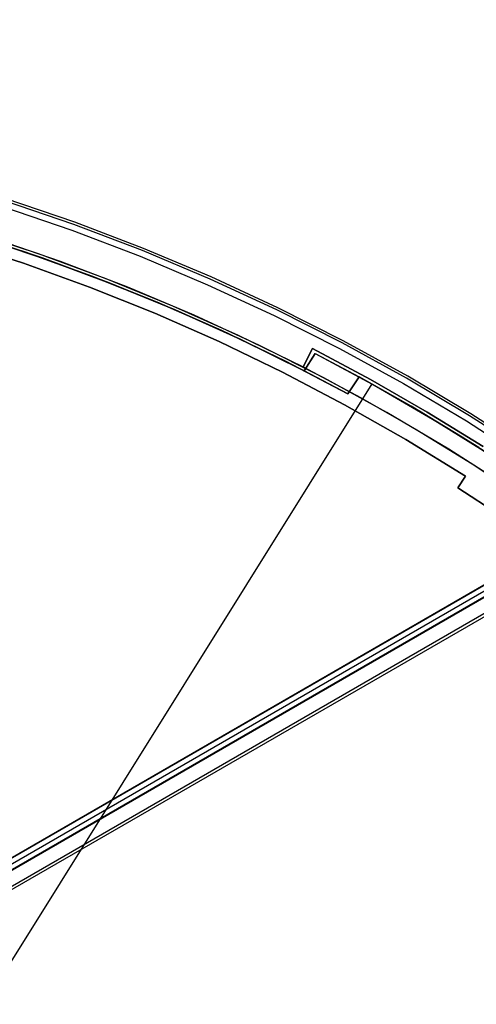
# Model space of a CAD drawing. Header units: millimetres. Extents: x 7986 to 9191, y -11326 to -10283.
# Tile 288 of 312: x 8636 to 8669, y -10578 to -10507. Entities that reach past the tile are written whole.
import ezdxf

# ---------------------------------------------------------------- set-up
doc = ezdxf.new("R2010")
doc.units = ezdxf.units.MM
doc.layers.add('color', color=7, linetype='Continuous')
doc.layers.add('luz', color=7, linetype='Continuous')

msp = doc.modelspace()

# ---------------------------------------------------------------- linework, layer by layer
at = {"color": 7, "true_color": 0xffffff}
for p, q in [((9129.382, -10282.71, 25.615), (8583.786, -10597.71, 25.615)), ((8583.79, -10597.717, 26.444), (9129.386, -10282.717, 26.444)), ((9129.579, -10283.051, 23.91), (8583.983, -10598.051, 23.91)), ((9129.756, -10283.359, 26.815), (8584.16, -10598.359, 26.815)), ((9129.775, -10283.392, 22.205), (8584.179, -10598.392, 22.205)), ((8584.667, -10599.236, 21.43), (9130.263, -10284.236, 21.43)), ((9130.375, -10284.43, 21.456), (8584.779, -10599.43, 21.456))]:
    msp.add_line(p, q, dxfattribs=at)
at = {"layer": 'color', "color": 254, "true_color": 0xcad1ee}
for p, q in [((8640.453, -10521.915, -37.401), (8635.456, -10520.207, -37.401)), ((8640.453, -10521.915, -61.741), (8635.456, -10520.207, -61.741)), ((8640.453, -10521.915, -61.741), (8635.456, -10520.207, -61.741)), ((8640.453, -10521.915, -37.401), (8635.456, -10520.207, -37.401)), ((8640.453, -10521.915, -49.571), (8635.456, -10520.207, -49.571)), ((8635.269, -10520.785, -36.481), (8640.247, -10522.487, -36.481)), ((8635.269, -10520.785, -36.481), (8640.247, -10522.487, -36.481)), ((8640.397, -10522.071, -36.85), (8635.405, -10520.364, -36.85)), ((8645.328, -10523.95, -36.85), (8640.397, -10522.071, -36.85)), ((8645.389, -10523.796, -37.401), (8640.453, -10521.915, -37.401)), ((8645.389, -10523.796, -61.741), (8640.453, -10521.915, -61.741)), ((8645.389, -10523.796, -61.741), (8640.453, -10521.915, -61.741)), ((8645.389, -10523.796, -37.401), (8640.453, -10521.915, -37.401)), ((8645.389, -10523.796, -49.571), (8640.453, -10521.915, -49.571)), ((8632.909, -10522.547, -56.541), (8637.83, -10524.168, -56.541)), ((8632.909, -10522.547, -59.141), (8637.83, -10524.168, -59.141)), ((8632.909, -10522.547, -56.541), (8637.83, -10524.168, -56.541)), ((8639.434, -10524.737, -61.741), (8634.534, -10523.062, -61.741)), ((8639.434, -10524.737, -61.741), (8634.534, -10523.062, -61.741)), ((8640.247, -10522.487, -36.481), (8645.163, -10524.36, -36.481)), ((8640.247, -10522.487, -36.481), (8645.163, -10524.36, -36.481)), ((8636.776, -10524.861, -37.21), (8631.971, -10523.305, -37.21)), ((8636.776, -10524.861, -56.541), (8631.971, -10523.305, -56.541)), ((8631.971, -10523.305, -46.875), (8636.776, -10524.861, -46.875)), ((8636.776, -10524.861, -56.541), (8631.971, -10523.305, -56.541)), ((8636.776, -10524.861, -37.21), (8631.971, -10523.305, -37.21)), ((8650.257, -10525.845, -37.401), (8645.389, -10523.796, -37.401)), ((8650.257, -10525.845, -61.741), (8645.389, -10523.796, -61.741)), ((8650.257, -10525.845, -61.741), (8645.389, -10523.796, -61.741)), ((8650.257, -10525.845, -37.401), (8645.389, -10523.796, -37.401)), ((8650.257, -10525.845, -49.571), (8645.389, -10523.796, -49.571)), ((8637.83, -10524.168, -56.541), (8642.692, -10525.957, -56.541)), ((8637.83, -10524.168, -59.141), (8642.692, -10525.957, -59.141)), ((8637.83, -10524.168, -56.541), (8642.692, -10525.957, -56.541)), ((8645.163, -10524.36, -36.481), (8650.012, -10526.401, -36.481)), ((8645.163, -10524.36, -36.481), (8650.012, -10526.401, -36.481)), ((8650.19, -10525.997, -36.85), (8645.328, -10523.95, -36.85)), ((8641.526, -10526.58, -37.21), (8636.776, -10524.861, -37.21)), ((8641.526, -10526.58, -56.541), (8636.776, -10524.861, -56.541)), ((8636.776, -10524.861, -46.875), (8641.526, -10526.58, -46.875)), ((8641.526, -10526.58, -56.541), (8636.776, -10524.861, -56.541)), ((8641.526, -10526.58, -37.21), (8636.776, -10524.861, -37.21)), ((8644.273, -10526.58, -61.741), (8639.434, -10524.737, -61.741)), ((8644.273, -10526.58, -61.741), (8639.434, -10524.737, -61.741)), ((8655.051, -10528.061, -37.401), (8650.257, -10525.845, -37.401)), ((8655.051, -10528.061, -61.741), (8650.257, -10525.845, -61.741)), ((8655.051, -10528.061, -61.741), (8650.257, -10525.845, -61.741)), ((8655.051, -10528.061, -37.401), (8650.257, -10525.845, -37.401)), ((8655.051, -10528.061, -49.571), (8650.257, -10525.845, -49.571)), ((8646.214, -10528.458, -37.21), (8641.526, -10526.58, -37.21)), ((8646.214, -10528.458, -56.541), (8641.526, -10526.58, -56.541)), ((8641.526, -10526.58, -46.875), (8646.214, -10528.458, -46.875)), ((8646.214, -10528.458, -56.541), (8641.526, -10526.58, -56.541)), ((8646.214, -10528.458, -37.21), (8641.526, -10526.58, -37.21)), ((8642.692, -10525.957, -56.541), (8647.49, -10527.913, -56.541)), ((8642.692, -10525.957, -59.141), (8647.49, -10527.913, -59.141)), ((8642.692, -10525.957, -56.541), (8647.49, -10527.913, -56.541)), ((8649.045, -10528.59, -61.741), (8644.273, -10526.58, -61.741)), ((8649.045, -10528.59, -61.741), (8644.273, -10526.58, -61.741)), ((8650.012, -10526.401, -36.481), (8654.787, -10528.609, -36.481)), ((8650.012, -10526.401, -36.481), (8654.787, -10528.609, -36.481)), ((8654.979, -10528.211, -36.85), (8650.19, -10525.997, -36.85)), ((8647.49, -10527.913, -56.541), (8652.217, -10530.034, -56.541)), ((8647.49, -10527.913, -59.141), (8652.217, -10530.034, -59.141)), ((8647.49, -10527.913, -56.541), (8652.217, -10530.034, -56.541)), ((8650.836, -10530.495, -37.21), (8646.214, -10528.458, -37.21)), ((8650.836, -10530.495, -56.541), (8646.214, -10528.458, -56.541)), ((8646.214, -10528.458, -46.875), (8650.836, -10530.495, -46.875)), ((8650.836, -10530.495, -56.541), (8646.214, -10528.458, -56.541)), ((8650.836, -10530.495, -37.21), (8646.214, -10528.458, -37.21)), ((8653.746, -10530.762, -61.741), (8649.045, -10528.59, -61.741)), ((8653.746, -10530.762, -61.741), (8649.045, -10528.59, -61.741)), ((8654.787, -10528.609, -36.481), (8659.483, -10530.98, -36.481)), ((8654.787, -10528.609, -36.481), (8659.483, -10530.98, -36.481)), ((8659.689, -10530.589, -36.85), (8654.979, -10528.211, -36.85)), ((8659.766, -10530.442, -37.401), (8655.051, -10528.061, -37.401)), ((8659.766, -10530.442, -61.741), (8655.051, -10528.061, -61.741)), ((8659.766, -10530.442, -61.741), (8655.051, -10528.061, -61.741)), ((8659.766, -10530.442, -37.401), (8655.051, -10528.061, -37.401)), ((8659.766, -10530.442, -49.571), (8655.051, -10528.061, -49.571)), ((8652.217, -10530.034, -56.541), (8656.868, -10532.317, -56.541)), ((8652.217, -10530.034, -59.141), (8656.868, -10532.317, -59.141)), ((8652.217, -10530.034, -56.541), (8656.868, -10532.317, -56.541)), ((8655.387, -10532.687, -37.21), (8650.836, -10530.495, -37.21)), ((8655.387, -10532.687, -56.541), (8650.836, -10530.495, -56.541)), ((8650.836, -10530.495, -46.875), (8655.387, -10532.687, -46.875)), ((8655.387, -10532.687, -56.541), (8650.836, -10530.495, -56.541)), ((8655.387, -10532.687, -37.21), (8650.836, -10530.495, -37.21)), ((8658.368, -10533.096, -61.741), (8653.746, -10530.762, -61.741)), ((8658.368, -10533.096, -61.741), (8653.746, -10530.762, -61.741)), ((8664.314, -10533.128, -36.85), (8659.689, -10530.589, -36.85)), ((8664.396, -10532.984, -37.401), (8659.766, -10530.442, -37.401)), ((8664.396, -10532.984, -61.741), (8659.766, -10530.442, -61.741)), ((8664.396, -10532.984, -61.741), (8659.766, -10530.442, -61.741)), ((8664.396, -10532.984, -37.401), (8659.766, -10530.442, -37.401)), ((8664.396, -10532.984, -49.571), (8659.766, -10530.442, -49.571)), ((8656.868, -10532.317, -56.541), (8657.545, -10530.997, -56.541)), ((8656.868, -10532.317, -60.041), (8657.545, -10530.997, -60.041)), ((8657.545, -10530.997, -58.291), (8656.868, -10532.317, -58.291)), ((8656.868, -10532.317, -60.041), (8657.545, -10530.997, -60.041)), ((8656.868, -10532.317, -56.541), (8657.545, -10530.997, -56.541)), ((8657.545, -10530.997, -60.041), (8657.545, -10530.997, -56.541)), ((8661.712, -10533.215, -60.041), (8657.545, -10530.997, -60.041)), ((8657.545, -10530.997, -56.541), (8661.712, -10533.215, -56.541)), ((8657.545, -10530.997, -60.041), (8657.545, -10530.997, -56.541)), ((8661.712, -10533.215, -60.041), (8657.545, -10530.997, -60.041)), ((8657.545, -10530.997, -58.291), (8661.712, -10533.215, -58.291)), ((8657.545, -10530.997, -56.541), (8661.712, -10533.215, -56.541)), ((8659.483, -10530.98, -36.481), (8664.094, -10533.511, -36.481)), ((8659.483, -10530.98, -36.481), (8664.094, -10533.511, -36.481)), ((8657.206, -10531.657, -60.041), (8657.206, -10531.657, -56.541)), ((8659.86, -10535.031, -37.21), (8655.387, -10532.687, -37.21)), ((8659.86, -10535.031, -56.541), (8655.387, -10532.687, -56.541)), ((8655.387, -10532.687, -46.875), (8659.86, -10535.031, -46.875)), ((8659.86, -10535.031, -56.541), (8655.387, -10532.687, -56.541)), ((8659.86, -10535.031, -37.21), (8655.387, -10532.687, -37.21)), ((8656.868, -10532.317, -56.541), (8656.868, -10532.317, -60.041)), ((8656.868, -10532.317, -60.041), (8660.995, -10534.513, -60.041)), ((8656.868, -10532.317, -60.041), (8660.995, -10534.513, -60.041)), ((8656.868, -10532.317, -56.541), (8656.868, -10532.317, -60.041)), ((8668.936, -10535.684, -37.401), (8664.396, -10532.984, -37.401)), ((8668.936, -10535.684, -61.741), (8664.396, -10532.984, -61.741)), ((8668.936, -10535.684, -61.741), (8664.396, -10532.984, -61.741)), ((8668.936, -10535.684, -37.401), (8664.396, -10532.984, -37.401)), ((8668.936, -10535.684, -49.571), (8664.396, -10532.984, -49.571)), ((8662.907, -10535.588, -61.741), (8658.368, -10533.096, -61.741)), ((8662.907, -10535.588, -61.741), (8658.368, -10533.096, -61.741)), ((8665.808, -10535.562, -60.041), (8661.712, -10533.215, -60.041)), ((8661.712, -10533.215, -56.541), (8665.808, -10535.562, -56.541)), ((8665.808, -10535.562, -60.041), (8661.712, -10533.215, -60.041)), ((8661.712, -10533.215, -58.291), (8665.808, -10535.562, -58.291)), ((8661.712, -10533.215, -56.541), (8665.808, -10535.562, -56.541)), ((8664.094, -10533.511, -36.481), (8668.616, -10536.201, -36.481)), ((8664.094, -10533.511, -36.481), (8668.616, -10536.201, -36.481)), ((8668.848, -10535.825, -36.85), (8664.314, -10533.128, -36.85)), ((8664.252, -10537.526, -37.21), (8659.86, -10535.031, -37.21)), ((8664.252, -10537.526, -56.541), (8659.86, -10535.031, -56.541)), ((8659.86, -10535.031, -46.875), (8664.252, -10537.526, -46.875)), ((8664.252, -10537.526, -56.541), (8659.86, -10535.031, -56.541)), ((8664.252, -10537.526, -37.21), (8659.86, -10535.031, -37.21)), ((8660.995, -10534.513, -60.041), (8665.051, -10536.837, -60.041)), ((8660.995, -10534.513, -60.041), (8665.051, -10536.837, -60.041)), ((8667.358, -10538.235, -61.741), (8662.907, -10535.588, -61.741)), ((8667.358, -10538.235, -61.741), (8662.907, -10535.588, -61.741)), ((8669.83, -10538.036, -60.041), (8665.808, -10535.562, -60.041)), ((8665.808, -10535.562, -56.541), (8669.83, -10538.036, -56.541)), ((8669.83, -10538.036, -60.041), (8665.808, -10535.562, -60.041)), ((8665.808, -10535.562, -58.291), (8669.83, -10538.036, -58.291)), ((8665.808, -10535.562, -56.541), (8669.83, -10538.036, -56.541)), ((8673.287, -10538.677, -36.85), (8668.848, -10535.825, -36.85)), ((8673.379, -10538.539, -37.401), (8668.936, -10535.684, -37.401)), ((8673.379, -10538.539, -61.741), (8668.936, -10535.684, -61.741)), ((8673.379, -10538.539, -61.741), (8668.936, -10535.684, -61.741)), ((8673.379, -10538.539, -37.401), (8668.936, -10535.684, -37.401)), ((8673.379, -10538.539, -49.571), (8668.936, -10535.684, -49.571)), ((8668.616, -10536.201, -36.481), (8673.042, -10539.045, -36.481)), ((8668.616, -10536.201, -36.481), (8673.042, -10539.045, -36.481)), ((8665.051, -10536.837, -60.041), (8669.033, -10539.287, -60.041)), ((8665.051, -10536.837, -60.041), (8669.033, -10539.287, -60.041)), ((8668.556, -10540.169, -37.21), (8664.252, -10537.526, -37.21)), ((8668.556, -10540.169, -56.541), (8664.252, -10537.526, -56.541)), ((8664.252, -10537.526, -46.875), (8668.556, -10540.169, -46.875)), ((8668.556, -10540.169, -56.541), (8664.252, -10537.526, -56.541)), ((8668.556, -10540.169, -37.21), (8664.252, -10537.526, -37.21)), ((8671.714, -10541.034, -61.741), (8667.358, -10538.235, -61.741)), ((8671.714, -10541.034, -61.741), (8667.358, -10538.235, -61.741)), ((8669.033, -10539.287, -60.041), (8672.937, -10541.859, -60.041)), ((8669.033, -10539.287, -60.041), (8672.937, -10541.859, -60.041)), ((8668.006, -10541.004, -56.541), (8668.556, -10540.169, -56.541)), ((8668.006, -10541.004, -36.784), (8668.556, -10540.169, -37.21)), ((8668.556, -10540.169, -46.662), (8668.006, -10541.004, -46.662)), ((8668.006, -10541.004, -56.541), (8668.556, -10540.169, -56.541)), ((8668.006, -10541.004, -36.784), (8668.556, -10540.169, -37.21)), ((8668.281, -10540.586, -56.541), (8668.281, -10540.586, -36.997)), ((8668.556, -10540.169, -37.21), (8668.556, -10540.169, -56.541)), ((8668.556, -10540.169, -37.21), (8668.556, -10540.169, -56.541)), ((8668.006, -10541.004, -56.541), (8668.006, -10541.004, -36.784)), ((8671.764, -10543.48, -36.784), (8668.006, -10541.004, -36.784)), ((8668.006, -10541.004, -56.541), (8668.006, -10541.004, -36.784)), ((8671.764, -10543.48, -56.541), (8668.006, -10541.004, -56.541)), ((8668.006, -10541.004, -46.662), (8671.764, -10543.48, -46.662)), ((8671.764, -10543.48, -56.541), (8668.006, -10541.004, -56.541)), ((8671.764, -10543.48, -36.784), (8668.006, -10541.004, -36.784))]:
    msp.add_line(p, q, dxfattribs=at)
at = {"layer": 'luz', "color": 254, "true_color": 0xcad1ee}
for p, q in [((8632.09, -10522.505, -56.991), (8636.915, -10524.063, -56.991)), ((8636.915, -10524.063, -57.741), (8632.09, -10522.505, -57.741)), ((8638.122, -10524.482, -58.491), (8633.252, -10522.864, -58.491)), ((8633.252, -10522.864, -58.491), (8638.122, -10524.482, -58.491)), ((8633.542, -10522.955, -59.991), (8638.351, -10524.562, -59.991)), ((8633.542, -10522.955, -59.241), (8638.351, -10524.562, -59.241)), ((8636.915, -10524.063, -56.991), (8641.685, -10525.784, -56.991)), ((8641.685, -10525.784, -57.741), (8636.915, -10524.063, -57.741)), ((8642.933, -10526.265, -58.491), (8638.122, -10524.482, -58.491)), ((8638.122, -10524.482, -58.491), (8642.933, -10526.265, -58.491)), ((8638.351, -10524.562, -59.991), (8643.103, -10526.332, -59.991)), ((8638.351, -10524.562, -59.241), (8643.103, -10526.332, -59.241)), ((8641.685, -10525.784, -56.991), (8646.393, -10527.666, -56.991)), ((8646.393, -10527.666, -57.741), (8641.685, -10525.784, -57.741)), ((8647.68, -10528.213, -58.491), (8642.933, -10526.265, -58.491)), ((8642.933, -10526.265, -58.491), (8647.68, -10528.213, -58.491)), ((8643.103, -10526.332, -59.991), (8647.792, -10528.261, -59.991)), ((8643.103, -10526.332, -59.241), (8647.792, -10528.261, -59.241)), ((8646.393, -10527.666, -56.991), (8651.035, -10529.706, -56.991)), ((8651.035, -10529.706, -57.741), (8646.393, -10527.666, -57.741)), ((8652.358, -10530.322, -58.491), (8647.68, -10528.213, -58.491)), ((8647.68, -10528.213, -58.491), (8652.358, -10530.322, -58.491)), ((8647.792, -10528.261, -59.991), (8652.413, -10530.348, -59.991)), ((8647.792, -10528.261, -59.241), (8652.413, -10530.348, -59.241)), ((8651.035, -10529.706, -56.991), (8655.606, -10531.901, -56.991)), ((8655.606, -10531.901, -57.741), (8651.035, -10529.706, -57.741)), ((8656.961, -10532.59, -58.491), (8652.358, -10530.322, -58.491)), ((8652.358, -10530.322, -58.491), (8656.961, -10532.59, -58.491)), ((8652.413, -10530.348, -59.991), (8656.961, -10532.59, -59.991)), ((8652.413, -10530.348, -59.241), (8656.961, -10532.59, -59.241)), ((8656.961, -10532.59, -59.991), (8657.732, -10531.356, -59.991)), ((8656.961, -10532.59, -58.491), (8657.732, -10531.356, -58.491)), ((8657.732, -10531.356, -59.241), (8656.961, -10532.59, -59.241)), ((8657.732, -10531.356, -59.991), (8662.144, -10533.721, -59.991)), ((8657.732, -10531.356, -59.991), (8657.732, -10531.356, -58.491)), ((8657.732, -10531.356, -58.491), (8660.9, -10533.035, -58.491)), ((8657.732, -10531.356, -59.241), (8662.144, -10533.721, -59.241)), ((8655.606, -10531.901, -56.991), (8660.1, -10534.25, -56.991)), ((8660.1, -10534.25, -57.741), (8655.606, -10531.901, -57.741)), ((8657.347, -10531.973, -58.491), (8657.347, -10531.973, -59.991)), ((8660.1, -10534.25, -58.491), (8656.961, -10532.59, -58.491)), ((8656.961, -10532.59, -59.991), (8656.961, -10532.59, -58.491)), ((8661.809, -10533.536, -59.991), (8501.738, -10789.728, -59.991)), ((8661.809, -10533.536, -58.491), (8501.738, -10789.728, -58.491)), ((8660.9, -10533.035, -58.491), (8660.1, -10534.25, -58.491)), ((8660.1, -10534.25, -56.991), (8660.9, -10533.035, -56.991)), ((8660.9, -10533.035, -57.741), (8660.1, -10534.25, -57.741)), ((8660.5, -10533.643, -58.491), (8660.5, -10533.643, -56.991)), ((8660.9, -10533.035, -58.491), (8660.9, -10533.035, -56.991)), ((8660.9, -10533.035, -56.991), (8665.253, -10535.505, -56.991)), ((8664.635, -10535.142, -58.491), (8660.9, -10533.035, -58.491)), ((8665.253, -10535.505, -57.741), (8660.9, -10533.035, -57.741)), ((8660.9, -10533.035, -58.491), (8664.635, -10535.142, -58.491)), ((8660.1, -10534.25, -58.491), (8660.1, -10534.25, -56.991)), ((8662.144, -10533.721, -59.991), (8666.474, -10536.232, -59.991)), ((8662.144, -10533.721, -59.241), (8666.474, -10536.232, -59.241)), ((8668.309, -10537.354, -58.491), (8664.635, -10535.142, -58.491)), ((8664.635, -10535.142, -58.491), (8668.309, -10537.354, -58.491)), ((8665.253, -10535.505, -56.991), (8669.523, -10538.117, -56.991)), ((8669.523, -10538.117, -57.741), (8665.253, -10535.505, -57.741)), ((8666.474, -10536.232, -59.991), (8670.719, -10538.884, -59.991)), ((8666.474, -10536.232, -59.241), (8670.719, -10538.884, -59.241)), ((8671.919, -10539.67, -58.491), (8668.309, -10537.354, -58.491)), ((8668.309, -10537.354, -58.491), (8671.919, -10539.67, -58.491)), ((8668.608, -10537.54, -58.491), (8668.608, -10537.54, -59.991))]:
    msp.add_line(p, q, dxfattribs=at)

doc.saveas('drawing.dxf')
